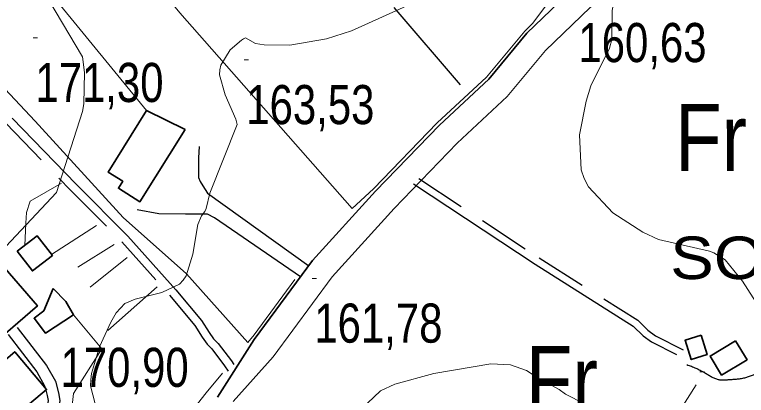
# Model space of a CAD drawing. Extents: x 483847 to 488453, y 4383581 to 4386795.
# Drawn here: x 485582.6 to 485746.1, y 4385434.3 to 4385519.4 of the extents above; entities that cross this region are included whole.
import ezdxf
from ezdxf.enums import TextEntityAlignment as Align

# ---------------------------------------------------------------- set-up
doc = ezdxf.new("R2010")
doc.units = 0
doc.header["$LTSCALE"] = 3.8
doc.linetypes.add('LONG_DASHED', pattern=[7.5, 6, -1.5])
doc.linetypes.add('MEDIUM_DASHED', pattern=[4.5, 3, -1.5])
for name, color, linetype, lineweight in [('25', 7, 'LONG_DASHED', 25), ('38', 7, 'Continuous', 25), ('47', 7, 'Continuous', 35), ('51', 7, 'Continuous', 13), ('6', 7, 'Continuous', 35), ('7', 7, 'Continuous', 13), ('9', 7, 'Continuous', 13)]:
    doc.layers.add(name, color=color, linetype=linetype, lineweight=lineweight)
doc.layers.add('31', color=7, linetype='Continuous')
doc.layers.add('5', color=7, linetype='Continuous')

msp = doc.modelspace()

# ---------------------------------------------------------------- linework, layer by layer
at = {"layer": '25'}
msp.add_line((485648.8, 4385542.61), (485683.35, 4385502.27), dxfattribs=at)
at = {"layer": '38'}
for points in [[(485582.07, 4385496.25), (485596.39, 4385481.44), (485607.93, 4385469.86), (485618.65, 4385457.84), (485624.35, 4385450.98), (485626.05, 4385448.32), (485627.06, 4385446.9), (485628.09, 4385445.85), (485631.06, 4385441.94), (485631.57, 4385441.16)], [(485623.82, 4385489.9), (485623.71, 4385487.35), (485623.72, 4385483), (485624.09, 4385482.09), (485624.67, 4385481.11), (485625.7, 4385479.44), (485648.34, 4385463.25)], [(485671.75, 4385481.54), (485698.91, 4385463.61), (485720.86, 4385449.74), (485723.07, 4385447.56), (485724.93, 4385446.19), (485730.52, 4385443.38)], [(485646.5, 4385460.76), (485627.27, 4385473.94), (485625.71, 4385474.79), (485624.66, 4385474.8), (485620.76, 4385474.78), (485614.83, 4385474.87), (485609.96, 4385475.76)], [(485581.15, 4385447.85), (485587.58, 4385439.49), (485589.31, 4385436.41), (485589.44, 4385435.92)], [(485589.58, 4385435.41), (485589.9, 4385434.25), (485590.08, 4385433.1), (485589.28, 4385427.21)]]:
    msp.add_lwpolyline(points, dxfattribs=at)
at = {"layer": '38', "linetype": 'MEDIUM_DASHED'}
for points in [[(485580.62, 4385495.08), (485595.07, 4385480.14), (485606.58, 4385468.59), (485617.25, 4385456.63), (485622.85, 4385449.88), (485624.51, 4385447.28), (485625.63, 4385445.71), (485626.69, 4385444.63), (485629.54, 4385440.88), (485630.32, 4385439.66)], [(485672.92, 4385482.74), (485699.8, 4385464.99), (485721.89, 4385451.04), (485724.14, 4385448.81), (485725.79, 4385447.6), (485731.99, 4385444.47)], [(485583.2, 4385449.44), (485589.75, 4385440.93), (485591.73, 4385437.4), (485592.45, 4385434.8), (485592.71, 4385433.12), (485591.8, 4385426.43)]]:
    msp.add_lwpolyline(points, dxfattribs=at)
at = {"layer": '38', "linetype": 'LONG_DASHED'}
msp.add_spline([(485732.83, 4385441.14), (485736.78, 4385439.36), (485739.83, 4385437.81), (485742.23, 4385437.78), (485745.99, 4385438.25), (485749.39, 4385439.55), (485755.49, 4385441.11), (485762.8, 4385443.48), (485767.78, 4385445.06), (485774.47, 4385446.09), (485780.26, 4385446.84), (485785.21, 4385447.07), (485788.51, 4385446.87), (485791.36, 4385446.45), (485794.12, 4385445.51), (485798.96, 4385442.67), (485801.7, 4385440.53), (485805.63, 4385436.87), (485811.08, 4385435.06), (485814.07, 4385434.65), (485817.1, 4385436.55)], degree=3, dxfattribs=at)
at = {"layer": '47'}
for points in [[(485620.73, 4385493.69), (485610.59, 4385477.56), (485605.81, 4385480.55), (485606.79, 4385482.13), (485603.55, 4385484.13), (485612.08, 4385497.96)], [(485583.19, 4385466.47), (485586.58, 4385462.08), (485591.06, 4385465.53), (485587.67, 4385469.92)], [(485576.12, 4385444.28), (485564.24, 4385457.89), (485556.57, 4385451.2), (485551.89, 4385456.56), (485547.94, 4385453.11), (485544.46, 4385457.09), (485549.66, 4385461.64), (485550.29, 4385460.91), (485558.02, 4385467.59), (485564.31, 4385460.3), (485574.72, 4385469.29), (485587.69, 4385454.27)], [(485591.25, 4385458.17), (485589.16, 4385453.18), (485586.96, 4385451.48), (485589.53, 4385448.14), (485595.75, 4385452.26), (485594.06, 4385455.21)], [(485736, 4385447.7), (485737.37, 4385443.37), (485733.82, 4385442.25), (485732.45, 4385446.58)], [(485743.71, 4385446.46), (485738.03, 4385443.02), (485740.6, 4385438.78), (485746.28, 4385442.22)], [(485571.57, 4385440.75), (485581.68, 4385428.75), (485589.75, 4385435.55), (485582.63, 4385443.99), (485578.45, 4385440.47), (485575.5, 4385443.96)]]:
    msp.add_lwpolyline(points, close=True, dxfattribs=at)
at = {"layer": '51'}
for p, q in [((485612.09, 4385497.96), (485575.8, 4385542.23)), ((485590.88, 4385465.78), (485600.91, 4385472.22)), ((485604.83, 4385467.96), (485596.72, 4385462.9)), ((485607.79, 4385465.07), (485599.51, 4385458.43)), ((485603.42, 4385448.77), (485614.44, 4385458.52))]:
    msp.add_line(p, q, dxfattribs=at)
for points in [[(485482.56, 4385560.13), (485533.47, 4385598.8), (485537.23, 4385599.64), (485545.64, 4385599.82), (485553.74, 4385599.48), (485559.84, 4385596.24), (485591.72, 4385553.54), (485619.52, 4385519.75), (485658.01, 4385476.01)], [(485509.7, 4385580.75), (485516.14, 4385573.01), (485528.48, 4385559.77), (485551.18, 4385536.19), (485564.67, 4385519.49), (485587.21, 4385495.53), (485606.86, 4385474.01)], [(485668.71, 4385553.41), (485674.56, 4385553.7), (485679.96, 4385553.48), (485681.08, 4385552.93), (485682.86, 4385551.86), (485700.17, 4385534.35), (485702.23, 4385531.55), (485704, 4385529.49), (485704.35, 4385527.61), (485703.79, 4385524.69), (485698.37, 4385517.41)], [(485631.48, 4385432.88), (485640.37, 4385442.87), (485653.56, 4385460.79), (485667.43, 4385476.07), (485681.5, 4385490.62), (485692.68, 4385501.05), (485701.26, 4385511.39), (485711.19, 4385520.95), (485716.52, 4385523.81), (485729.22, 4385532.84), (485738.9, 4385539.83), (485751.76, 4385548.74)], [(485658.01, 4385476.01), (485662.79, 4385480.4), (485677.07, 4385495.17), (485688.06, 4385505.41), (485696.61, 4385515.71), (485698.37, 4385517.41)], [(485584.88, 4385467.77), (485585.08, 4385472.74), (485585.27, 4385475.14), (485586.06, 4385477.68), (485593.09, 4385481.71)], [(485606.86, 4385474.01), (485621.01, 4385461.42), (485634.72, 4385446.06)], [(485634.72, 4385446.06), (485636.14, 4385447.78), (485645.25, 4385460.17)], [(485595.75, 4385452.26), (485602.09, 4385444.66), (485595.79, 4385434.7), (485595.19, 4385429.38), (485595.39, 4385427.12), (485604.07, 4385415.22), (485605.18, 4385414.38), (485606.37, 4385413.69), (485607.12, 4385413.15), (485607.8, 4385413.59), (485609.3, 4385413.61)], [(485609.3, 4385413.61), (485611.12, 4385416.63), (485625.41, 4385434.83), (485629.05, 4385439.23)], [(485975.61, 4385351.06), (485916.18, 4385317.85), (485845.27, 4385276.25), (485783.14, 4385355.03), (485769.28, 4385366.85), (485746.11, 4385383.92), (485739.31, 4385390.47), (485733.03, 4385397.46), (485730.14, 4385400.28), (485728.29, 4385402.03), (485727.64, 4385403.54), (485726.7, 4385406.56), (485725.13, 4385412.06), (485723.27, 4385418.31), (485734.94, 4385436.61)]]:
    msp.add_lwpolyline(points, dxfattribs=at)
at = {"layer": '6'}
msp.add_lwpolyline([(485627.96, 4385433.84), (485636.16, 4385446.72), (485649.17, 4385464.38), (485663.28, 4385479.94), (485677.54, 4385494.69), (485688.56, 4385504.94), (485697.1, 4385515.25), (485707.8, 4385525.57), (485713.5, 4385528.66), (485725.91, 4385537.47), (485735.62, 4385544.46), (485748.75, 4385553.59)], dxfattribs=at)
at = {"layer": '7'}
for p, q in [((485586.75, 4385514.21), (485587.75, 4385514.21)), ((485633.88, 4385509.26), (485634.88, 4385509.26)), ((485649.09, 4385460.41), (485650.09, 4385460.41)), ((485735.76, 4385439.51), (485736.76, 4385439.51))]:
    msp.add_line(p, q, dxfattribs=at)
at = {"layer": '9'}
for points in [[(485578.3, 4385465.15), (485592, 4385479.58), (485597.79, 4385497.69), (485598.1, 4385499.4), (485598.21, 4385506.47), (485597.78, 4385509.93), (485582.98, 4385535.02), (485582.48, 4385537.33), (485582.34, 4385539.22), (485584.2, 4385549.74), (485584.79, 4385556.74), (485584.41, 4385560.67), (485582.47, 4385567.88), (485578.87, 4385577.32), (485578.78, 4385577.7), (485578.79, 4385577.99), (485578.82, 4385578.06), (485578.86, 4385578.11), (485579.12, 4385578.27), (485586.95, 4385579.14)], [(485753.03, 4385571.77), (485730.68, 4385547.31), (485720.22, 4385529.47), (485719.14, 4385526.46), (485718.67, 4385525.57), (485717.48, 4385523.84), (485716.44, 4385521.73), (485716.17, 4385520.31), (485716.09, 4385513.85), (485715.52, 4385511.88), (485711.35, 4385503.44), (485710.32, 4385500.04), (485708.83, 4385492.49), (485709.22, 4385484.67), (485709.91, 4385482.73), (485710.84, 4385480.89), (485716.28, 4385475.04), (485723.02, 4385470.73), (485726.46, 4385469.13), (485737.88, 4385466.5), (485738.83, 4385466.14), (485741.43, 4385464.54), (485745.29, 4385459.78), (485753.09, 4385447.53)], [(485689.39, 4385530.03), (485657.88, 4385515.77), (485652.32, 4385513.96), (485644.1, 4385512.56), (485638.4, 4385512.63), (485636.41, 4385512.91), (485634.19, 4385514.18), (485633.78, 4385513.99), (485633.28, 4385513.67), (485630.74, 4385511.48), (485628.66, 4385508.1), (485628.46, 4385507.03), (485628.43, 4385505.92), (485629.66, 4385501.42), (485632.05, 4385496.02), (485632.36, 4385494.81), (485626.26, 4385479.47), (485625.4, 4385476.01), (485625.12, 4385475.39), (485624.39, 4385474.37), (485623.56, 4385472.48), (485622.42, 4385465.81), (485620.94, 4385461), (485620.25, 4385460), (485619.44, 4385459.14), (485615.49, 4385457.26), (485609.55, 4385455.77), (485607.24, 4385454.81), (485605.33, 4385452.74), (485604.11, 4385450.64), (485601.61, 4385445.14), (485599.82, 4385439.16), (485599.64, 4385437.73), (485599.6, 4385436.4), (485600.61, 4385432.39)], [(485722.58, 4385425.99), (485705.73, 4385434.53), (485704.29, 4385435.59), (485699.75, 4385438.04), (485697, 4385439.82), (485693.39, 4385441.1), (485689.04, 4385441.28), (485676.27, 4385439.17), (485667.58, 4385436.74), (485664.37, 4385435.3), (485661.49, 4385432.51)]]:
    msp.add_lwpolyline(points, dxfattribs=at)

# ---------------------------------------------------------------- texts
at = {"layer": '31', "width": 0.85}
for p in [(485738.22, 4385484.4), (485704.89, 4385430.29)]:
    msp.add_text('Fr', height=15, dxfattribs=at).set_placement(p, align=Align.CENTER)
at = {"layer": '5', "width": 1.15}
msp.add_text('SON SOLLER', height=9.5, dxfattribs=at).set_placement((485822.48, 4385460.26), align=Align.RIGHT)
at = {"layer": '7', "width": 0.8}
for s, p in [('160,63', (485708.6, 4385508.76)), ('171,30', (485587.25, 4385499.84)), ('163,53', (485634.38, 4385494.89)), ('161,78', (485649.59, 4385446.04)), ('170,90', (485592.88, 4385436.15))]:
    msp.add_text(s, height=8.75, dxfattribs=at).set_placement(p)

doc.saveas('drawing.dxf')
